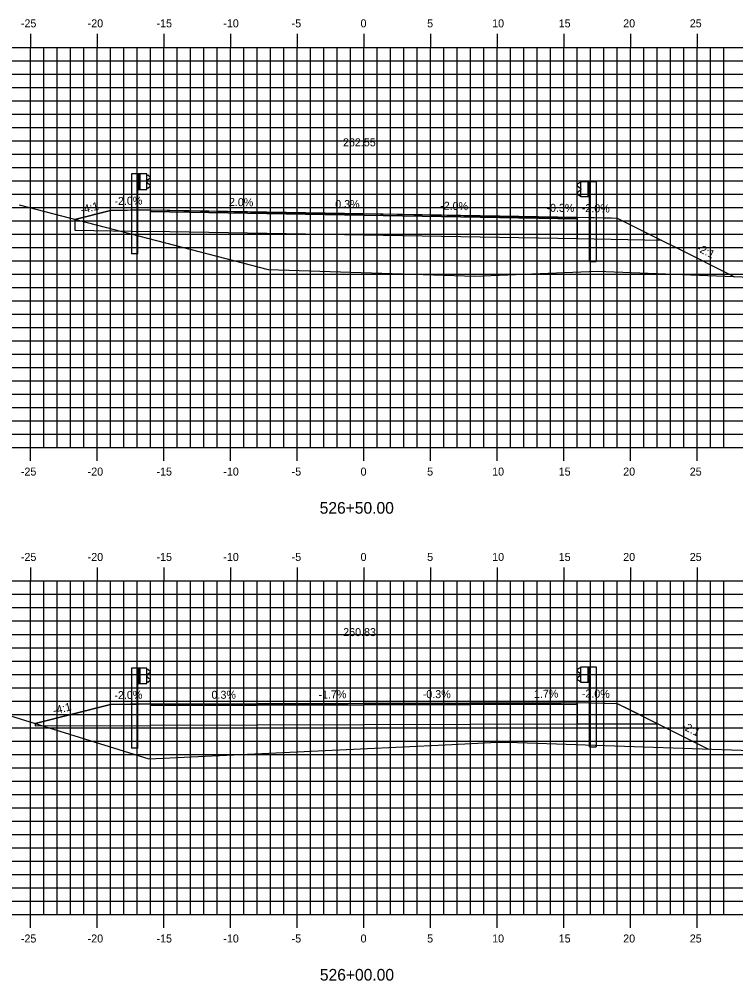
# Model space of a CAD drawing. Extents: x 1170543 to 1177585, y 609599 to 610623.
# Drawn here: x 1175922.8 to 1175976.5, y 610272.8 to 610344.9 of the extents above; entities that cross this region are included whole.
import ezdxf

# ---------------------------------------------------------------- set-up
doc = ezdxf.new("R2010")
doc.units = 0
for name, color, linetype in [('ANNOTATION', 7, 'Continuous'), ('D_Guardrail_Beam_Lt', 7, 'Continuous'), ('D_Guardrail_Beam_Rt', 7, 'Continuous'), ('D_Roadway_Centerline', 7, 'Continuous'), ('D_Roadway_Centerline_Text', 7, 'Continuous'), ('D_Roadway_Edge_Shoulder', 7, 'Continuous'), ('D_Roadway_Edge_TW', 7, 'Continuous'), ('D_Roadway_Pavement', 7, 'Continuous'), ('D_Roadway_SubGrade', 7, 'Continuous'), ('H_V ANNOTATION', 7, 'Continuous'), ('MAJOR', 7, 'Continuous'), ('MINOR', 7, 'Continuous'), ('S_Roadway_Centerline', 7, 'Continuous')]:
    doc.layers.add(name, color=color, linetype=linetype)

msp = doc.modelspace()

# ---------------------------------------------------------------- linework, layer by layer
at = {"layer": 'D_Guardrail_Beam_Lt'}
for p, q in [((1175931.199, 610333.318), (1175931.199, 610327.318)), ((1175931.67, 610333.318), (1175931.199, 610333.318)), ((1175932.357, 610333.318), (1175931.67, 610333.318)), ((1175931.67, 610333.318), (1175931.67, 610332.151)), ((1175931.732, 610333.318), (1175931.732, 610332.151)), ((1175931.837, 610333.318), (1175931.837, 610332.151)), ((1175932.357, 610332.151), (1175932.357, 610333.318)), ((1175932.357, 610333.234), (1175932.432, 610333.22)), ((1175932.362, 610332.77), (1175932.362, 610332.699)), ((1175932.591, 610332.97), (1175932.396, 610332.834)), ((1175932.447, 610333.213), (1175932.591, 610333.113)), ((1175931.67, 610332.151), (1175932.357, 610332.151)), ((1175931.691, 610327.318), (1175931.691, 610332.151)), ((1175932.432, 610332.249), (1175932.357, 610332.234)), ((1175932.396, 610332.635), (1175932.591, 610332.499)), ((1175932.591, 610332.356), (1175932.447, 610332.256)), ((1175931.691, 610327.318), (1175931.199, 610327.318)), ((1175931.199, 610296.274), (1175931.199, 610290.274)), ((1175931.67, 610296.274), (1175931.199, 610296.274)), ((1175932.357, 610296.274), (1175931.67, 610296.274)), ((1175931.67, 610296.274), (1175931.67, 610295.108)), ((1175931.732, 610296.274), (1175931.732, 610295.108)), ((1175931.837, 610296.274), (1175931.837, 610295.108)), ((1175932.357, 610295.108), (1175932.357, 610296.274)), ((1175932.357, 610296.191), (1175932.432, 610296.177)), ((1175932.447, 610296.17), (1175932.591, 610296.07)), ((1175932.362, 610295.726), (1175932.362, 610295.656)), ((1175932.591, 610295.927), (1175932.396, 610295.791)), ((1175932.396, 610295.592), (1175932.591, 610295.455)), ((1175932.591, 610295.312), (1175932.447, 610295.212)), ((1175931.67, 610295.108), (1175932.357, 610295.108)), ((1175931.691, 610290.274), (1175931.691, 610295.108)), ((1175932.432, 610295.206), (1175932.357, 610295.191)), ((1175931.691, 610290.274), (1175931.199, 610290.274))]:
    msp.add_line(p, q, dxfattribs=at)
for centre, major_axis, start_param, end_param in [((1175932.441, 610332.77), (-0.0789, 0), 5.323254, 6.283185), ((1175932.424, 610333.179), (0.0417, 0), 0.959931, 1.376053), ((1175932.541, 610333.042), (0.0877, 0), 5.323254, 7.243116), ((1175932.441, 610332.699), (-0.0789, 0), 6.283185, 7.243116), ((1175932.424, 610332.29), (0.0417, 0), 4.907132, 5.323254), ((1175932.541, 610332.427), (0.0877, 0), 5.323254, 7.243116), ((1175932.424, 610296.136), (0.0417, 0), 0.959931, 1.376053), ((1175932.541, 610295.998), (0.0877, 0), 5.323254, 7.243116), ((1175932.441, 610295.726), (-0.0789, 0), 5.323254, 6.283185), ((1175932.441, 610295.656), (-0.0789, 0), 6.283185, 7.243116), ((1175932.541, 610295.384), (0.0877, 0), 5.323254, 7.243116), ((1175932.424, 610295.246), (0.0417, 0), 4.907132, 5.323254)]:
    msp.add_ellipse(centre, major_axis=major_axis, ratio=0.995501, start_param=start_param, end_param=end_param, dxfattribs=at)
at = {"layer": 'D_Guardrail_Beam_Rt'}
for p, q in [((1175964.899, 610332.753), (1175965.587, 610332.753)), ((1175964.899, 610331.586), (1175964.899, 610332.753)), ((1175965.42, 610332.753), (1175965.42, 610331.586)), ((1175965.524, 610332.753), (1175965.524, 610331.586)), ((1175965.587, 610332.753), (1175966.057, 610332.753)), ((1175965.587, 610332.753), (1175965.587, 610331.586)), ((1175966.057, 610332.753), (1175966.057, 610326.753)), ((1175964.809, 610332.648), (1175964.666, 610332.548)), ((1175964.666, 610332.405), (1175964.861, 610332.269)), ((1175964.861, 610332.07), (1175964.666, 610331.934)), ((1175964.899, 610332.67), (1175964.825, 610332.655)), ((1175964.895, 610332.205), (1175964.895, 610332.135)), ((1175964.666, 610331.791), (1175964.809, 610331.691)), ((1175964.825, 610331.684), (1175964.899, 610331.67)), ((1175965.587, 610331.586), (1175964.899, 610331.586)), ((1175965.566, 610326.753), (1175965.566, 610331.586)), ((1175965.566, 610326.753), (1175966.057, 610326.753)), ((1175964.809, 610296.264), (1175964.666, 610296.164)), ((1175964.666, 610296.021), (1175964.861, 610295.885)), ((1175964.899, 610296.285), (1175964.825, 610296.271)), ((1175964.899, 610296.369), (1175965.587, 610296.369)), ((1175964.899, 610295.202), (1175964.899, 610296.369)), ((1175965.42, 610296.369), (1175965.42, 610295.202)), ((1175965.524, 610296.369), (1175965.524, 610295.202)), ((1175965.587, 610296.369), (1175966.057, 610296.369)), ((1175965.587, 610296.369), (1175965.587, 610295.202)), ((1175966.057, 610296.369), (1175966.057, 610290.369)), ((1175964.861, 610295.686), (1175964.666, 610295.55)), ((1175964.666, 610295.407), (1175964.809, 610295.307)), ((1175964.825, 610295.3), (1175964.899, 610295.285)), ((1175964.895, 610295.82), (1175964.895, 610295.75)), ((1175965.587, 610295.202), (1175964.899, 610295.202)), ((1175965.566, 610290.369), (1175965.566, 610295.202)), ((1175965.566, 610290.369), (1175966.057, 610290.369))]:
    msp.add_line(p, q, dxfattribs=at)
for centre, major_axis, start_param, end_param in [((1175964.716, 610332.477), (-0.0877, 0), 5.323254, 7.243116), ((1175964.833, 610332.614), (-0.0417, 0), 4.907132, 5.323254), ((1175964.816, 610332.205), (0.0789, 0), 0, 0.959931), ((1175964.816, 610332.135), (0.0789, 0), 5.323254, 6.283185), ((1175964.716, 610331.863), (-0.0877, 0), 5.323254, 7.243116), ((1175964.833, 610331.725), (-0.0417, 0), 0.959931, 1.376053), ((1175964.716, 610296.092), (-0.0877, 0), 5.323254, 7.243116), ((1175964.833, 610296.23), (-0.0417, 0), 4.907132, 5.323254), ((1175964.716, 610295.478), (-0.0877, 0), 5.323254, 7.243116), ((1175964.833, 610295.341), (-0.0417, 0), 0.959931, 1.376053), ((1175964.816, 610295.82), (0.0789, 0), 0, 0.959931), ((1175964.816, 610295.75), (0.0789, 0), 5.323254, 6.283185)]:
    msp.add_ellipse(centre, major_axis=major_axis, ratio=0.995501, start_param=start_param, end_param=end_param, dxfattribs=at)
at = {"layer": 'D_Roadway_Centerline'}
for points in [[(1175926.963, 610329.906), (1175926.963, 610329.906), (1175929.628, 610330.572), (1175932.207, 610330.624), (1175932.628, 610330.632), (1175946.383, 610330.357), (1175948.628, 610330.35), (1175962.383, 610330.075), (1175964.628, 610330.067), (1175967.207, 610330.016), (1175967.628, 610330.007), (1175968.073, 610329.785), (1175970.983, 610328.33), (1175972.094, 610327.775), (1175976.419, 610325.612)], [(1175923.98, 610292.117), (1175929.628, 610293.529), (1175931.728, 610293.571), (1175932.628, 610293.589), (1175943.828, 610293.553), (1175948.628, 610293.636), (1175959.828, 610293.6), (1175964.628, 610293.683), (1175966.728, 610293.641), (1175967.628, 610293.623), (1175968.506, 610293.184), (1175970.725, 610292.075), (1175973.172, 610290.851), (1175974.468, 610290.203)]]:
    msp.add_lwpolyline(points, dxfattribs=at)
at = {"layer": 'D_Roadway_Edge_Shoulder'}
for points in [[(1175932.628, 610330.632), (1175932.628, 610330.507)], [(1175964.628, 610330.067), (1175964.628, 610329.942)], [(1175932.628, 610293.589), (1175932.628, 610293.464)], [(1175964.628, 610293.683), (1175964.628, 610293.558)]]:
    msp.add_lwpolyline(points, dxfattribs=at)
at = {"layer": 'D_Roadway_Edge_TW'}
for points in [[(1175932.628, 610330.507), (1175932.628, 610330.632), (1175948.628, 610330.35), (1175964.628, 610330.067), (1175964.628, 610329.942), (1175948.628, 610330.225)], [(1175932.628, 610293.464), (1175932.628, 610293.589), (1175948.628, 610293.636), (1175964.628, 610293.683), (1175964.628, 610293.558), (1175948.628, 610293.511)]]:
    msp.add_lwpolyline(points, close=True, dxfattribs=at)
at = {"layer": 'D_Roadway_Pavement'}
for points in [[(1175932.628, 610330.507), (1175932.628, 610330.507), (1175948.628, 610330.225), (1175964.628, 610329.942), (1175964.628, 610329.942), (1175948.628, 610330.225)], [(1175932.628, 610293.464), (1175932.628, 610293.464), (1175948.628, 610293.511), (1175964.628, 610293.558), (1175964.628, 610293.558), (1175948.628, 610293.511)]]:
    msp.add_lwpolyline(points, close=True, dxfattribs=at)
for points in [[(1175932.628, 610330.507), (1175932.628, 610330.507)], [(1175932.628, 610330.507), (1175932.628, 610330.507)], [(1175964.628, 610329.942), (1175964.628, 610329.942)], [(1175964.628, 610329.942), (1175964.628, 610329.942)], [(1175932.628, 610293.464), (1175932.628, 610293.464)], [(1175932.628, 610293.464), (1175932.628, 610293.464)], [(1175964.628, 610293.558), (1175964.628, 610293.558)], [(1175964.628, 610293.558), (1175964.628, 610293.558)]]:
    msp.add_lwpolyline(points, dxfattribs=at)
at = {"layer": 'D_Roadway_SubGrade'}
for points in [[(1175932.628, 610330.632), (1175929.628, 610330.572), (1175926.963, 610329.906), (1175926.963, 610329.107), (1175932.628, 610329.007)], [(1175932.628, 610329.007), (1175932.628, 610330.507), (1175948.628, 610330.225), (1175964.628, 610329.942), (1175964.628, 610328.442), (1175948.628, 610328.725)], [(1175964.628, 610330.067), (1175967.628, 610330.007), (1175970.983, 610328.33), (1175964.628, 610328.442)], [(1175932.628, 610293.589), (1175929.628, 610293.529), (1175923.98, 610292.117), (1175923.98, 610291.937), (1175932.628, 610291.964)], [(1175932.628, 610291.964), (1175932.628, 610293.464), (1175948.628, 610293.511), (1175964.628, 610293.558), (1175964.628, 610292.058), (1175948.628, 610292.011)], [(1175964.628, 610293.683), (1175967.628, 610293.623), (1175970.725, 610292.075), (1175964.628, 610292.058)]]:
    msp.add_lwpolyline(points, close=True, dxfattribs=at)
at = {"layer": 'MAJOR'}
for p, q in [((1175923.628, 610343.803), (1175923.628, 610342.801)), ((1175928.628, 610343.803), (1175928.628, 610342.801)), ((1175933.628, 610343.803), (1175933.628, 610342.801)), ((1175938.628, 610343.803), (1175938.628, 610342.801)), ((1175943.628, 610343.803), (1175943.628, 610342.801)), ((1175948.628, 610343.803), (1175948.628, 610342.801)), ((1175953.628, 610343.803), (1175953.628, 610342.801)), ((1175958.628, 610343.803), (1175958.628, 610342.801)), ((1175963.628, 610343.803), (1175963.628, 610342.801)), ((1175968.628, 610343.803), (1175968.628, 610342.801)), ((1175973.628, 610343.803), (1175973.628, 610342.801)), ((1175878.628, 610342.801), (1176018.628, 610342.801)), ((1175878.628, 610342.801), (1176018.628, 610342.801)), ((1175923.628, 610312.801), (1175923.628, 610342.801)), ((1175928.628, 610312.801), (1175928.628, 610342.801)), ((1175933.628, 610312.801), (1175933.628, 610342.801)), ((1175938.628, 610312.801), (1175938.628, 610342.801)), ((1175943.628, 610312.801), (1175943.628, 610342.801)), ((1175948.628, 610312.801), (1175948.628, 610342.801)), ((1175953.628, 610312.801), (1175953.628, 610342.801)), ((1175958.628, 610312.801), (1175958.628, 610342.801)), ((1175963.628, 610312.801), (1175963.628, 610342.801)), ((1175968.628, 610312.801), (1175968.628, 610342.801)), ((1175973.628, 610312.801), (1175973.628, 610342.801)), ((1175878.628, 610337.801), (1176018.628, 610337.801)), ((1175878.628, 610332.801), (1176018.628, 610332.801)), ((1175878.628, 610327.801), (1176018.628, 610327.801)), ((1175878.628, 610322.801), (1176018.628, 610322.801)), ((1175878.628, 610317.801), (1176018.628, 610317.801)), ((1175878.628, 610312.801), (1176018.628, 610312.801)), ((1175878.628, 610312.801), (1176018.628, 610312.801)), ((1175923.628, 610311.799), (1175923.628, 610312.801)), ((1175928.628, 610311.799), (1175928.628, 610312.801)), ((1175933.628, 610311.799), (1175933.628, 610312.801)), ((1175938.628, 610311.799), (1175938.628, 610312.801)), ((1175943.628, 610311.799), (1175943.628, 610312.801)), ((1175948.628, 610311.799), (1175948.628, 610312.801)), ((1175953.628, 610311.799), (1175953.628, 610312.801)), ((1175958.628, 610311.799), (1175958.628, 610312.801)), ((1175963.628, 610311.799), (1175963.628, 610312.801)), ((1175968.628, 610311.799), (1175968.628, 610312.801)), ((1175973.628, 610311.799), (1175973.628, 610312.801)), ((1175923.628, 610303.803), (1175923.628, 610302.801)), ((1175928.628, 610303.803), (1175928.628, 610302.801)), ((1175933.628, 610303.803), (1175933.628, 610302.801)), ((1175938.628, 610303.803), (1175938.628, 610302.801)), ((1175943.628, 610303.803), (1175943.628, 610302.801)), ((1175948.628, 610303.803), (1175948.628, 610302.801)), ((1175953.628, 610303.803), (1175953.628, 610302.801)), ((1175958.628, 610303.803), (1175958.628, 610302.801)), ((1175963.628, 610303.803), (1175963.628, 610302.801)), ((1175968.628, 610303.803), (1175968.628, 610302.801)), ((1175973.628, 610303.803), (1175973.628, 610302.801)), ((1175878.628, 610302.801), (1176018.628, 610302.801)), ((1175878.628, 610302.801), (1176018.628, 610302.801)), ((1175923.628, 610277.801), (1175923.628, 610302.801)), ((1175928.628, 610277.801), (1175928.628, 610302.801)), ((1175933.628, 610277.801), (1175933.628, 610302.801)), ((1175938.628, 610277.801), (1175938.628, 610302.801)), ((1175943.628, 610277.801), (1175943.628, 610302.801)), ((1175948.628, 610277.801), (1175948.628, 610302.801)), ((1175953.628, 610277.801), (1175953.628, 610302.801)), ((1175958.628, 610277.801), (1175958.628, 610302.801)), ((1175963.628, 610277.801), (1175963.628, 610302.801)), ((1175968.628, 610277.801), (1175968.628, 610302.801)), ((1175973.628, 610277.801), (1175973.628, 610302.801)), ((1175878.628, 610297.801), (1176018.628, 610297.801)), ((1175878.628, 610292.801), (1176018.628, 610292.801)), ((1175878.628, 610287.801), (1176018.628, 610287.801)), ((1175878.628, 610282.801), (1176018.628, 610282.801)), ((1175878.628, 610277.801), (1176018.628, 610277.801)), ((1175878.628, 610277.801), (1176018.628, 610277.801)), ((1175923.628, 610276.799), (1175923.628, 610277.801)), ((1175928.628, 610276.799), (1175928.628, 610277.801)), ((1175933.628, 610276.799), (1175933.628, 610277.801)), ((1175938.628, 610276.799), (1175938.628, 610277.801)), ((1175943.628, 610276.799), (1175943.628, 610277.801)), ((1175948.628, 610276.799), (1175948.628, 610277.801)), ((1175953.628, 610276.799), (1175953.628, 610277.801)), ((1175958.628, 610276.799), (1175958.628, 610277.801)), ((1175963.628, 610276.799), (1175963.628, 610277.801)), ((1175968.628, 610276.799), (1175968.628, 610277.801)), ((1175973.628, 610276.799), (1175973.628, 610277.801))]:
    msp.add_line(p, q, dxfattribs=at)
at = {"layer": 'MINOR'}
for p, q in [((1175924.628, 610312.801), (1175924.628, 610342.801)), ((1175925.628, 610312.801), (1175925.628, 610342.801)), ((1175926.628, 610312.801), (1175926.628, 610342.801)), ((1175927.628, 610312.801), (1175927.628, 610342.801)), ((1175929.628, 610312.801), (1175929.628, 610342.801)), ((1175930.628, 610312.801), (1175930.628, 610342.801)), ((1175931.628, 610312.801), (1175931.628, 610342.801)), ((1175932.628, 610312.801), (1175932.628, 610342.801)), ((1175934.628, 610312.801), (1175934.628, 610342.801)), ((1175935.628, 610312.801), (1175935.628, 610342.801)), ((1175936.628, 610312.801), (1175936.628, 610342.801)), ((1175937.628, 610312.801), (1175937.628, 610342.801)), ((1175939.628, 610312.801), (1175939.628, 610342.801)), ((1175940.628, 610312.801), (1175940.628, 610342.801)), ((1175941.628, 610312.801), (1175941.628, 610342.801)), ((1175942.628, 610312.801), (1175942.628, 610342.801)), ((1175944.628, 610312.801), (1175944.628, 610342.801)), ((1175945.628, 610312.801), (1175945.628, 610342.801)), ((1175946.628, 610312.801), (1175946.628, 610342.801)), ((1175947.628, 610312.801), (1175947.628, 610342.801)), ((1175949.628, 610312.801), (1175949.628, 610342.801)), ((1175950.628, 610312.801), (1175950.628, 610342.801)), ((1175951.628, 610312.801), (1175951.628, 610342.801)), ((1175952.628, 610312.801), (1175952.628, 610342.801)), ((1175954.628, 610312.801), (1175954.628, 610342.801)), ((1175955.628, 610312.801), (1175955.628, 610342.801)), ((1175956.628, 610312.801), (1175956.628, 610342.801)), ((1175957.628, 610312.801), (1175957.628, 610342.801)), ((1175959.628, 610312.801), (1175959.628, 610342.801)), ((1175960.628, 610312.801), (1175960.628, 610342.801)), ((1175961.628, 610312.801), (1175961.628, 610342.801)), ((1175962.628, 610312.801), (1175962.628, 610342.801)), ((1175964.628, 610312.801), (1175964.628, 610342.801)), ((1175965.628, 610312.801), (1175965.628, 610342.801)), ((1175966.628, 610312.801), (1175966.628, 610342.801)), ((1175967.628, 610312.801), (1175967.628, 610342.801)), ((1175969.628, 610312.801), (1175969.628, 610342.801)), ((1175970.628, 610312.801), (1175970.628, 610342.801)), ((1175971.628, 610312.801), (1175971.628, 610342.801)), ((1175972.628, 610312.801), (1175972.628, 610342.801)), ((1175974.628, 610312.801), (1175974.628, 610342.801)), ((1175975.628, 610312.801), (1175975.628, 610342.801)), ((1175878.628, 610341.801), (1176018.628, 610341.801)), ((1175878.628, 610340.801), (1176018.628, 610340.801)), ((1175878.628, 610339.801), (1176018.628, 610339.801)), ((1175878.628, 610338.801), (1176018.628, 610338.801)), ((1175878.628, 610336.801), (1176018.628, 610336.801)), ((1175878.628, 610335.801), (1176018.628, 610335.801)), ((1175878.628, 610334.801), (1176018.628, 610334.801)), ((1175878.628, 610333.801), (1176018.628, 610333.801)), ((1175878.628, 610331.801), (1176018.628, 610331.801)), ((1175878.628, 610330.801), (1176018.628, 610330.801)), ((1175878.628, 610329.801), (1176018.628, 610329.801)), ((1175878.628, 610328.801), (1176018.628, 610328.801)), ((1175878.628, 610326.801), (1176018.628, 610326.801)), ((1175878.628, 610325.801), (1176018.628, 610325.801)), ((1175878.628, 610324.801), (1176018.628, 610324.801)), ((1175878.628, 610323.801), (1176018.628, 610323.801)), ((1175878.628, 610321.801), (1176018.628, 610321.801)), ((1175878.628, 610320.801), (1176018.628, 610320.801)), ((1175878.628, 610319.801), (1176018.628, 610319.801)), ((1175878.628, 610318.801), (1176018.628, 610318.801)), ((1175878.628, 610316.801), (1176018.628, 610316.801)), ((1175878.628, 610315.801), (1176018.628, 610315.801)), ((1175878.628, 610314.801), (1176018.628, 610314.801)), ((1175878.628, 610313.801), (1176018.628, 610313.801)), ((1175924.628, 610277.801), (1175924.628, 610302.801)), ((1175925.628, 610277.801), (1175925.628, 610302.801)), ((1175926.628, 610277.801), (1175926.628, 610302.801)), ((1175927.628, 610277.801), (1175927.628, 610302.801)), ((1175929.628, 610277.801), (1175929.628, 610302.801)), ((1175930.628, 610277.801), (1175930.628, 610302.801)), ((1175931.628, 610277.801), (1175931.628, 610302.801)), ((1175932.628, 610277.801), (1175932.628, 610302.801)), ((1175934.628, 610277.801), (1175934.628, 610302.801)), ((1175935.628, 610277.801), (1175935.628, 610302.801)), ((1175936.628, 610277.801), (1175936.628, 610302.801)), ((1175937.628, 610277.801), (1175937.628, 610302.801)), ((1175939.628, 610277.801), (1175939.628, 610302.801)), ((1175940.628, 610277.801), (1175940.628, 610302.801)), ((1175941.628, 610277.801), (1175941.628, 610302.801)), ((1175942.628, 610277.801), (1175942.628, 610302.801)), ((1175944.628, 610277.801), (1175944.628, 610302.801)), ((1175945.628, 610277.801), (1175945.628, 610302.801)), ((1175946.628, 610277.801), (1175946.628, 610302.801)), ((1175947.628, 610277.801), (1175947.628, 610302.801)), ((1175949.628, 610277.801), (1175949.628, 610302.801)), ((1175950.628, 610277.801), (1175950.628, 610302.801)), ((1175951.628, 610277.801), (1175951.628, 610302.801)), ((1175952.628, 610277.801), (1175952.628, 610302.801)), ((1175954.628, 610277.801), (1175954.628, 610302.801)), ((1175955.628, 610277.801), (1175955.628, 610302.801)), ((1175956.628, 610277.801), (1175956.628, 610302.801)), ((1175957.628, 610277.801), (1175957.628, 610302.801)), ((1175959.628, 610277.801), (1175959.628, 610302.801)), ((1175960.628, 610277.801), (1175960.628, 610302.801)), ((1175961.628, 610277.801), (1175961.628, 610302.801)), ((1175962.628, 610277.801), (1175962.628, 610302.801)), ((1175964.628, 610277.801), (1175964.628, 610302.801)), ((1175965.628, 610277.801), (1175965.628, 610302.801)), ((1175966.628, 610277.801), (1175966.628, 610302.801)), ((1175967.628, 610277.801), (1175967.628, 610302.801)), ((1175969.628, 610277.801), (1175969.628, 610302.801)), ((1175970.628, 610277.801), (1175970.628, 610302.801)), ((1175971.628, 610277.801), (1175971.628, 610302.801)), ((1175972.628, 610277.801), (1175972.628, 610302.801)), ((1175974.628, 610277.801), (1175974.628, 610302.801)), ((1175975.628, 610277.801), (1175975.628, 610302.801)), ((1175878.628, 610301.801), (1176018.628, 610301.801)), ((1175878.628, 610300.801), (1176018.628, 610300.801)), ((1175878.628, 610299.801), (1176018.628, 610299.801)), ((1175878.628, 610298.801), (1176018.628, 610298.801)), ((1175878.628, 610296.801), (1176018.628, 610296.801)), ((1175878.628, 610295.801), (1176018.628, 610295.801)), ((1175878.628, 610294.801), (1176018.628, 610294.801)), ((1175878.628, 610293.801), (1176018.628, 610293.801)), ((1175878.628, 610291.801), (1176018.628, 610291.801)), ((1175878.628, 610290.801), (1176018.628, 610290.801)), ((1175878.628, 610289.801), (1176018.628, 610289.801)), ((1175878.628, 610288.801), (1176018.628, 610288.801)), ((1175878.628, 610286.801), (1176018.628, 610286.801)), ((1175878.628, 610285.801), (1176018.628, 610285.801)), ((1175878.628, 610284.801), (1176018.628, 610284.801)), ((1175878.628, 610283.801), (1176018.628, 610283.801)), ((1175878.628, 610281.801), (1176018.628, 610281.801)), ((1175878.628, 610280.801), (1176018.628, 610280.801)), ((1175878.628, 610279.801), (1176018.628, 610279.801)), ((1175878.628, 610278.801), (1176018.628, 610278.801))]:
    msp.add_line(p, q, dxfattribs=at)
at = {"layer": 'S_Roadway_Centerline'}
for points in [[(1175922.784, 610330.989), (1175941.451, 610326.152), (1175956.964, 610325.644), (1175966.117, 610326.015), (1175991.697, 610325.014)], [(1175917.608, 610294.097), (1175932.496, 610289.471), (1175954.728, 610290.509), (1175958.659, 610290.709), (1175960.159, 610290.69), (1175986.39, 610289.798)]]:
    msp.add_lwpolyline(points, dxfattribs=at)

# ---------------------------------------------------------------- texts
at = {"layer": 'ANNOTATION'}
for s, rotation, p in [('-2.0%', 1.14576, (1175929.931, 610330.978)), ('2.0%', 358.85424, (1175938.509, 610330.915)), ('0.3%', 359.81465, (1175946.487, 610330.757)), ('-4:1', 14.03624, (1175927.455, 610330.318)), ('-2.0%', 358.85424, (1175954.349, 610330.636)), ('-0.3%', 359.81465, (1175962.326, 610330.475)), ('-2.0%', 358.85424, (1175964.971, 610330.461)), ('-2:1', 333.43495, (1175973.525, 610327.577)), ('-2.0%', 1.14576, (1175929.931, 610293.935)), ('0.3%', 359.81465, (1175937.21, 610293.974)), ('-1.7%', 0.99417, (1175945.232, 610293.977)), ('-0.3%', 359.81465, (1175953.049, 610294.022)), ('1.7%', 0.99417, (1175961.393, 610294.027)), ('-2.0%', 358.85424, (1175964.971, 610294.076)), ('-4:1', 14.03624, (1175925.399, 610292.782)), ('-2:1', 333.43495, (1175972.42, 610291.745))]:
    msp.add_text(s, height=0.6, rotation=rotation, dxfattribs=at).set_placement(p)
at = {"layer": 'D_Roadway_Centerline'}
for s, p in [('C', (1175948.623, 610330.35)), ('L', (1175948.628, 610330.342)), ('C', (1175948.623, 610293.636)), ('L', (1175948.628, 610293.629))]:
    msp.add_text(s, height=0.0146, dxfattribs=at).set_placement(p)
at = {"layer": 'D_Roadway_Centerline_Text'}
for s, p in [('262.55', (1175947.068, 610335.382)), ('262.55', (1175947.068, 610335.382)), ('260.83', (1175947.084, 610298.668)), ('260.83', (1175947.084, 610298.668))]:
    msp.add_text(s, height=0.6, dxfattribs=at).set_placement(p)
at = {"layer": 'H_V ANNOTATION'}
for s, height, p in [('-25', 0.6, (1175922.914, 610344.301)), ('-20', 0.6, (1175927.922, 610344.301)), ('-15', 0.6, (1175933.085, 610344.301)), ('-10', 0.6, (1175938.093, 610344.301)), ('-5', 0.6, (1175943.219, 610344.301)), ('0', 0.6, (1175948.387, 610344.301)), ('5', 0.6, (1175953.379, 610344.301)), ('10', 0.6, (1175958.254, 610344.301)), ('15', 0.6, (1175963.246, 610344.301)), ('20', 0.6, (1175968.082, 610344.301)), ('25', 0.6, (1175973.074, 610344.301)), ('-25', 0.6, (1175922.914, 610310.701)), ('-20', 0.6, (1175927.922, 610310.701)), ('-15', 0.6, (1175933.085, 610310.701)), ('-10', 0.6, (1175938.093, 610310.701)), ('-5', 0.6, (1175943.219, 610310.701)), ('0', 0.6, (1175948.387, 610310.701)), ('5', 0.6, (1175953.379, 610310.701)), ('10', 0.6, (1175958.254, 610310.701)), ('15', 0.6, (1175963.246, 610310.701)), ('20', 0.6, (1175968.082, 610310.701)), ('25', 0.6, (1175973.074, 610310.701)), ('526+50.00', 0.875, (1175945.32, 610307.844)), ('-25', 0.6, (1175922.914, 610304.301)), ('-20', 0.6, (1175927.922, 610304.301)), ('-15', 0.6, (1175933.085, 610304.301)), ('-10', 0.6, (1175938.093, 610304.301)), ('-5', 0.6, (1175943.219, 610304.301)), ('0', 0.6, (1175948.387, 610304.301)), ('5', 0.6, (1175953.379, 610304.301)), ('10', 0.6, (1175958.254, 610304.301)), ('15', 0.6, (1175963.246, 610304.301)), ('20', 0.6, (1175968.082, 610304.301)), ('25', 0.6, (1175973.074, 610304.301)), ('-25', 0.6, (1175922.914, 610275.701)), ('-20', 0.6, (1175927.922, 610275.701)), ('-15', 0.6, (1175933.085, 610275.701)), ('-10', 0.6, (1175938.093, 610275.701)), ('-5', 0.6, (1175943.219, 610275.701)), ('0', 0.6, (1175948.387, 610275.701)), ('5', 0.6, (1175953.379, 610275.701)), ('10', 0.6, (1175958.254, 610275.701)), ('15', 0.6, (1175963.246, 610275.701)), ('20', 0.6, (1175968.082, 610275.701)), ('25', 0.6, (1175973.074, 610275.701)), ('526+00.00', 0.875, (1175945.335, 610272.844))]:
    msp.add_text(s, height=height, dxfattribs=at).set_placement(p)

doc.saveas('drawing.dxf')
